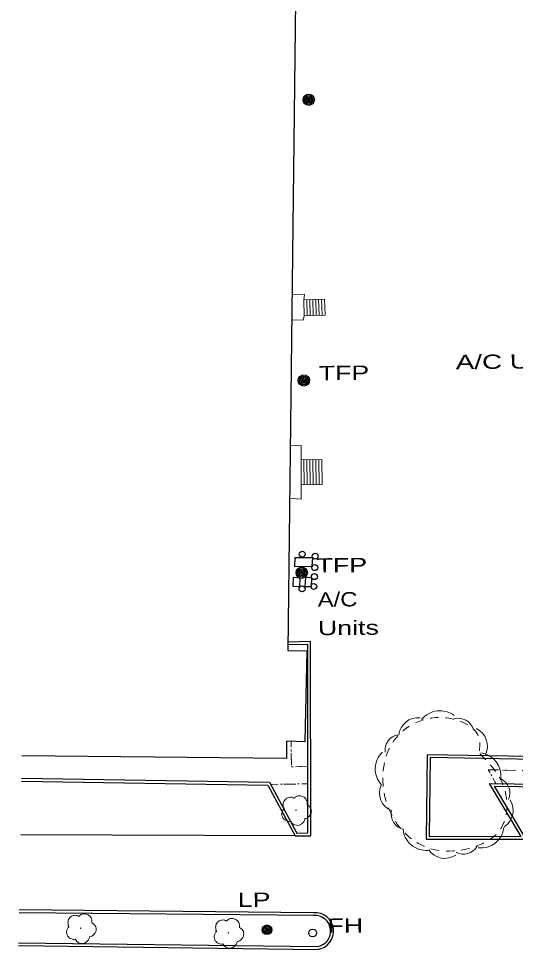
# Model space of a CAD drawing. Extents: x 2362213 to 2366494, y 6968794 to 6978110.
# Drawn here: x 2363847.1 to 2364013.8, y 6974069.3 to 6974381.8 of the extents above; entities that cross this region are included whole.
import ezdxf

# ---------------------------------------------------------------- set-up
doc = ezdxf.new("R2010")
doc.units = 0
doc.header["$LTSCALE"] = 1.9
doc.linetypes.add('DOTTED', pattern=[1.5, 0.3, -1.2])
doc.linetypes.add('SHORT_DASHED', pattern=[2.7, 1.5, -1.2])
for name, color, linetype, lineweight in [('11', 7, 'Continuous', 25), ('13', 7, 'Continuous', 13), ('15', 7, 'Continuous', 13), ('16', 7, 'Continuous', 13), ('2', 7, 'Continuous', 25), ('20', 7, 'Continuous', 25), ('23', 7, 'Continuous', 25), ('29', 7, 'Continuous', 13)]:
    doc.layers.add(name, color=color, linetype=linetype, lineweight=lineweight)

msp = doc.modelspace()

# ---------------------------------------------------------------- linework, layer by layer
at = {"layer": '11'}
for points in [[(2363853.485, 6974586.677), (2363942.244, 6974586.132), (2363942.225, 6974579.802), (2363948.695, 6974579.883), (2363948.133, 6974549.636), (2363941.934, 6974549.447), (2363937.451, 6974169.687), (2363943.822, 6974169.487), (2363943.193, 6974139.03), (2363937.03, 6974139.261), (2363937.036, 6974133.381), (2363848.084, 6974134.294)], [(2363848.014, 6974125.813), (2363930.731, 6974124.49), (2363939.894, 6974107.367), (2363945.114, 6974107.467), (2363945.083, 6974172.679), (2363937.484, 6974172.477)], [(2363848.025, 6974126.773), (2363931.312, 6974125.446), (2363940.465, 6974108.342), (2363944.155, 6974108.408), (2363944.122, 6974171.69), (2363937.513, 6974171.517)]]:
    msp.add_lwpolyline(points, dxfattribs=at)
at = {"layer": '13'}
for p, q in [((2363938.511, 6974139.205), (2363938.54, 6974137.205)), ((2363938.579, 6974135.206), (2363938.647, 6974131.206)), ((2363940.033, 6974130.629), (2363944.032, 6974130.767)), ((2364009.517, 6974129.511), (2364013.518, 6974129.409)), ((2363940.148, 6974124.82), (2363936.148, 6974124.762)), ((2363944.148, 6974124.878), (2363942.148, 6974124.849)), ((2364007.229, 6974125.009), (2364006.283, 6974126.77)), ((2363934.149, 6974124.733), (2363931.709, 6974124.7))]:
    msp.add_line(p, q, dxfattribs=at)
at = {"layer": '13', "linetype": 'DOTTED'}
msp.add_line((2363944.148, 6974124.878), (2363931.709, 6974124.7), dxfattribs=at)
for points in [[(2363938.511, 6974139.205), (2363938.653, 6974130.586), (2363944.142, 6974130.768)], [(2364007.229, 6974125.009), (2364004.755, 6974129.626), (2364024.811, 6974129.137), (2364024.644, 6974132.955)]]:
    msp.add_lwpolyline(points, dxfattribs=at)
at = {"layer": '13'}
msp.add_lwpolyline([(2364005.336, 6974128.531), (2364004.755, 6974129.626), (2364007.516, 6974129.562)], dxfattribs=at)
at = {"layer": '15'}
for points in [[(2363942.789, 6974287.413), (2363943.042, 6974289.155), (2363938.862, 6974289.295)], [(2363942.941, 6974281.994), (2363942.544, 6974280.55), (2363938.764, 6974280.654)], [(2363941.902, 6974233.682), (2363941.916, 6974238.432), (2363938.265, 6974238.557)], [(2363941.961, 6974225.293), (2363941.877, 6974220.511), (2363938.054, 6974220.765)]]:
    msp.add_lwpolyline(points, dxfattribs=at)
at = {"layer": '16'}
for p, q in [((2363949.788, 6974287.649), (2363942.759, 6974287.412)), ((2363942.759, 6974287.412), (2363942.941, 6974281.994)), ((2363942.789, 6974287.413), (2363942.971, 6974281.994)), ((2363943.789, 6974287.452), (2363943.971, 6974282.034)), ((2363944.789, 6974287.482), (2363944.971, 6974282.063)), ((2363945.789, 6974287.511), (2363945.971, 6974282.093)), ((2363946.789, 6974287.551), (2363946.97, 6974282.132)), ((2363947.789, 6974287.58), (2363947.97, 6974282.162)), ((2363948.788, 6974287.62), (2363948.97, 6974282.201)), ((2363949.788, 6974287.649), (2363949.97, 6974282.231)), ((2363949.97, 6974282.231), (2363942.941, 6974281.994)), ((2363948.861, 6974233.728), (2363941.902, 6974233.682)), ((2363941.961, 6974225.293), (2363941.902, 6974233.682)), ((2363942.921, 6974225.292), (2363942.861, 6974233.681)), ((2363943.92, 6974225.302), (2363943.861, 6974233.69)), ((2363944.921, 6974225.311), (2363944.862, 6974233.7)), ((2363945.921, 6974225.321), (2363945.861, 6974233.71)), ((2363946.921, 6974225.32), (2363946.862, 6974233.709)), ((2363947.921, 6974225.33), (2363947.861, 6974233.719)), ((2363948.921, 6974225.339), (2363948.861, 6974233.728)), ((2363948.921, 6974225.339), (2363941.961, 6974225.293))]:
    msp.add_line(p, q, dxfattribs=at)
at = {"layer": '2'}
for p, q in [((2363939.874, 6974107.397), (2363847.756, 6974107.8)), ((2363946.079, 6974080.635), (2363847.265, 6974081.614)), ((2363946.09, 6974081.595), (2363847.276, 6974082.574)), ((2363847.051, 6974070.551), (2363947.407, 6974069.296)), ((2363847.062, 6974071.511), (2363947.418, 6974070.257))]:
    msp.add_line(p, q, dxfattribs=at)
for points in [[(2364036.299, 6974170.338), (2364025.659, 6974170.317), (2364025.065, 6974133.909), (2363984.236, 6974134.66), (2363983.866, 6974106.326), (2364017.488, 6974106.266), (2364006.848, 6974124.055), (2364137.041, 6974122.265), (2364147.191, 6974104.601), (2364219.213, 6974103.717)], [(2364036.298, 6974169.378), (2364026.608, 6974169.356), (2364026.005, 6974132.928), (2363985.186, 6974133.679), (2363984.837, 6974107.285), (2364015.789, 6974107.23), (2364005.139, 6974125.039), (2364137.602, 6974123.22), (2364147.752, 6974105.556), (2364219.224, 6974104.677)]]:
    msp.add_lwpolyline(points, dxfattribs=at)
for radius in [6.186, 5.226]:
    msp.add_arc((2363946.613, 6974075.431), radius, 277.37752, 94.84906, dxfattribs=at)
at = {"layer": '20'}
for centre, radius in [((2363944.44, 6974354.572), 1.9), ((2363944.44, 6974354.572), 1.442), ((2363944.44, 6974354.572), 0.973), ((2363944.44, 6974354.572), 0.539), ((2363944.44, 6974354.572), 0.192), ((2363942.828, 6974260.342), 1.9), ((2363942.828, 6974260.342), 1.442), ((2363942.828, 6974260.342), 0.973), ((2363942.828, 6974260.342), 0.539), ((2363942.828, 6974260.342), 0.192), ((2363942.103, 6974195.772), 1.9), ((2363942.103, 6974195.772), 1.442), ((2363942.103, 6974195.772), 0.973), ((2363942.103, 6974195.772), 0.539), ((2363942.103, 6974195.772), 0.192), ((2363930.434, 6974075.895), 1.6), ((2363930.434, 6974075.895), 1.3), ((2363930.434, 6974075.895), 1), ((2363930.434, 6974075.895), 0.539), ((2363930.434, 6974075.895), 0.192), ((2363945.785, 6974074.812), 1.3)]:
    msp.add_circle(centre, radius, dxfattribs=at)
at = {"layer": '23'}
for points in [[(2363945.805, 6974200.747), (2363939.815, 6974200.77), (2363939.663, 6974197.839), (2363945.612, 6974197.926)], [(2363941.62, 6974193.947), (2363939.248, 6974194.145), (2363939.165, 6974191.294), (2363941.426, 6974191.165)], [(2363945.55, 6974193.985), (2363943.316, 6974194.263), (2363943.135, 6974191.192), (2363945.397, 6974191.163)]]:
    msp.add_lwpolyline(points, close=True, dxfattribs=at)
for centre in [(2363942.263, 6974202.004), (2363946.63, 6974201.316), (2363946.496, 6974197.484), (2363946.345, 6974194.453), (2363942.204, 6974190.343), (2363946.157, 6974191.151)]:
    msp.add_circle(centre, 1, dxfattribs=at)
at = {"layer": '29'}
for centre in [(2363940.182, 6974116.04), (2363867.896, 6974076.38), (2363917.473, 6974074.812)]:
    msp.add_circle(centre, 0.1, dxfattribs=at)
for centre, radius, start, end in [((2363981.209, 6974140.608), 6.508, 84.53117, 174.53117), ((2363988.506, 6974141.63), 7.806, 51.99377, 141.99377), ((2363994.728, 6974141.69), 5.201, 15.94076, 105.94076), ((2363975.307, 6974136.222), 5.201, 98.41429, 188.41429), ((2363997.944, 6974137.544), 6.508, 334.34382, 64.34382), ((2363974.569, 6974129.903), 7.806, 133.53396, 223.53396), ((2364001.212, 6974127.571), 7.806, 352.44452, 82.44452), ((2364006.795, 6974121.822), 5.201, 335.70979, 65.70979), ((2363974.712, 6974121.867), 6.508, 157.00584, 247.00584), ((2364006.588, 6974115.96), 6.508, 302.96031, 32.96031), ((2363977.34, 6974114.702), 5.201, 166.65336, 256.65336), ((2363983.908, 6974110.319), 7.806, 184.83998, 274.83998), ((2364002.258, 6974111.143), 7.806, 263.13744, 353.13744), ((2363996.442, 6974106.478), 5.201, 241.14409, 331.14409), ((2363990.15, 6974106.366), 6.508, 214.17467, 304.17467)]:
    msp.add_arc(centre, radius, start, end, dxfattribs=at)
at = {"layer": '29', "linetype": 'SHORT_DASHED'}
msp.add_spline([(2364001.904, 6974134.999), (2364009.581, 6974124.811), (2364009.062, 6974110.046), (2363999.304, 6974103.493), (2363982.446, 6974104.242), (2363969.757, 6974121.892), (2363973.989, 6974140.593), (2363992.141, 6974146.816), (2364001.634, 6974140.286), (2364001.567, 6974134.715)], degree=3, dxfattribs=at)
at = {"layer": '29'}
for points in [[(2363936.216, 6974116.612), (2363936.236, 6974116.623), (2363936.155, 6974116.692), (2363935.919, 6974117.32), (2363935.957, 6974118.6), (2363936.845, 6974119.899), (2363938.15, 6974120.381), (2363939.272, 6974120.192), (2363939.503, 6974120.064), (2363939.573, 6974120.064), (2363939.623, 6974120.105), (2363939.97, 6974120.398), (2363940.836, 6974120.847), (2363942.047, 6974120.778), (2363943.162, 6974120.189), (2363943.895, 6974118.766), (2363943.903, 6974117.906)], [(2363943.893, 6974117.926), (2363945.034, 6974116.866), (2363945.319, 6974115.279), (2363944.612, 6974113.952), (2363943.956, 6974113.406), (2363943.289, 6974113.19), (2363943.139, 6974113.178), (2363943.12, 6974113.068), (2363942.799, 6974112.165), (2363941.26, 6974111), (2363939.367, 6974111.282), (2363938.468, 6974112.224), (2363938.397, 6974112.353), (2363938.277, 6974112.332), (2363937.066, 6974112.45), (2363935.796, 6974113.448), (2363935.451, 6974115.085), (2363935.821, 6974116.109), (2363936.147, 6974116.552), (2363936.216, 6974116.602)], [(2363863.93, 6974076.952), (2363863.95, 6974076.962), (2363863.87, 6974077.032), (2363863.634, 6974077.659), (2363863.672, 6974078.94), (2363864.559, 6974080.238), (2363865.865, 6974080.721), (2363866.987, 6974080.532), (2363867.218, 6974080.404), (2363867.288, 6974080.404), (2363867.337, 6974080.445), (2363867.685, 6974080.738), (2363868.55, 6974081.186), (2363869.761, 6974081.118), (2363870.877, 6974080.529), (2363871.61, 6974079.105), (2363871.619, 6974078.246)], [(2363871.608, 6974078.265), (2363872.748, 6974077.206), (2363873.034, 6974075.619), (2363872.326, 6974074.292), (2363871.671, 6974073.746), (2363871.003, 6974073.529), (2363870.853, 6974073.518), (2363870.835, 6974073.408), (2363870.513, 6974072.505), (2363868.974, 6974071.34), (2363867.081, 6974071.622), (2363866.182, 6974072.563), (2363866.111, 6974072.693), (2363865.991, 6974072.672), (2363864.78, 6974072.79), (2363863.511, 6974073.788), (2363863.165, 6974075.425), (2363863.535, 6974076.448), (2363863.861, 6974076.892), (2363863.931, 6974076.942)], [(2363913.508, 6974075.384), (2363913.528, 6974075.394), (2363913.447, 6974075.464), (2363913.211, 6974076.091), (2363913.249, 6974077.372), (2363914.136, 6974078.67), (2363915.442, 6974079.153), (2363916.564, 6974078.964), (2363916.795, 6974078.836), (2363916.865, 6974078.836), (2363916.915, 6974078.877), (2363917.262, 6974079.17), (2363918.128, 6974079.618), (2363919.338, 6974079.55), (2363920.454, 6974078.961), (2363921.186, 6974077.537), (2363921.195, 6974076.678)], [(2363921.184, 6974076.697), (2363922.326, 6974075.638), (2363922.611, 6974074.051), (2363921.903, 6974072.724), (2363921.248, 6974072.178), (2363920.581, 6974071.961), (2363920.431, 6974071.95), (2363920.412, 6974071.84), (2363920.09, 6974070.937), (2363918.551, 6974069.772), (2363916.659, 6974070.054), (2363915.76, 6974070.996), (2363915.688, 6974071.125), (2363915.569, 6974071.104), (2363914.357, 6974071.222), (2363913.088, 6974072.22), (2363912.742, 6974073.857), (2363913.112, 6974074.88), (2363913.438, 6974075.324), (2363913.508, 6974075.374)]]:
    msp.add_spline(points, degree=3, dxfattribs=at)

# ---------------------------------------------------------------- texts
at = {"layer": '20', "width": 1.4}
for s, p in [('  TFP', (2363942.827, 6974260.342)), ('  TFP', (2363942.103, 6974195.772)), ('  LP', (2363915.661, 6974083.465)), ('  FH', (2363945.775, 6974074.801))]:
    msp.add_text(s, height=4.8, rotation=0.546, dxfattribs=at).set_placement(p)
at = {"layer": '23'}
for s, width, p in [('A/C Unit', 1.45, (2363993.864, 6974264.098)), ('A/C', 1.25, (2363947.471, 6974184.363)), ('Units', 1.4, (2363947.563, 6974174.763))]:
    msp.add_text(s, height=4.8, rotation=0.546, dxfattribs=dict(at, width=width)).set_placement(p)

doc.saveas('drawing.dxf')
